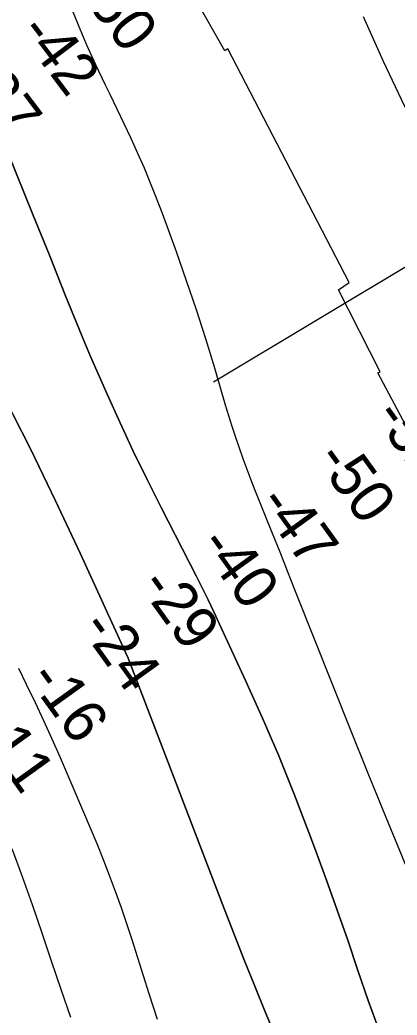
# Model space of a CAD drawing. Extents: x 3245246 to 3283090, y 806824 to 832173.
# Drawn here: x 3271110 to 3271632, y 816086 to 817463 of the extents above; entities that cross this region are included whole.
import ezdxf

# ---------------------------------------------------------------- set-up
doc = ezdxf.new("R2010")
doc.units = 0
for name, color, linetype in [('V-RIVR-RANG', 7, 'Continuous'), ('V-ROAD-CNTR', 7, 'Continuous'), ('V-RRAP-RVMT', 7, 'Continuous'), ('V-TOPO-DPTH', 7, 'Continuous'), ('V-TOPO-MAJR', 7, 'Continuous'), ('V-TOPO-MINR', 7, 'Continuous')]:
    doc.layers.add(name, color=color, linetype=linetype)

msp = doc.modelspace()

# ---------------------------------------------------------------- linework, layer by layer
at = {"layer": 'V-RIVR-RANG'}
msp.add_line((3272046.9, 817363.5), (3271378.2, 816961.9), dxfattribs=at)
at = {"layer": 'V-ROAD-CNTR'}
msp.add_spline([(3265843.1, 823432.9), (3265859, 823417.1), (3265884.4, 823393.5), (3265921.6, 823385.9), (3265988.6, 823351.1), (3266047.2, 823332.3), (3266110.9, 823317.7), (3266174.6, 823302.5), (3266237.9, 823256.1), (3266319, 823213.7), (3266446.2, 823144), (3266598.2, 823070.2), (3266698.3, 823024.2), (3266809.8, 822977.5), (3266902.8, 822954.7), (3266981.5, 822929.4), (3267047, 822922.9), (3267126.7, 822927), (3267196.8, 822934.5), (3267240.8, 822931.2), (3267315.5, 822929), (3267389.5, 822902.9), (3267472.5, 822855.3), (3267548.2, 822799.1), (3267673.2, 822703.2), (3267729.5, 822659.2), (3267800.8, 822580), (3267841.6, 822514.8), (3267890.4, 822443.6), (3267961.5, 822390.3), (3268026.2, 822347.9), (3268097.5, 822313.7), (3268226.8, 822221.5), (3268328.9, 822136.2), (3268438, 822030.2), (3268539.6, 821913.7), (3268611.4, 821855), (3268669.7, 821833), (3268741.6, 821835.2), (3268781, 821862.3), (3268824.2, 821916.6), (3268873.1, 822006.3), (3268932.5, 822098.1), (3268972.1, 822145.5), (3269019.4, 822162), (3269056, 822158.3), (3269086.7, 822138.7), (3269215.7, 821995.6), (3269467.1, 821682.5), (3269665, 821425.3), (3269890.2, 821132.3), (3269935.6, 821060.8), (3269937.8, 820947), (3269911.9, 820878.4), (3269882.4, 820803.4), (3269850.4, 820754.7), (3269820.8, 820702.9), (3269847.5, 820661.4), (3269995.3, 820504.9), (3270135.1, 820342.3), (3270215.8, 820249.2), (3270280.9, 820161.5), (3270409.8, 819983.2), (3270585.2, 819734.7), (3270723.1, 819531.2), (3270847.8, 819342.2), (3270941.2, 819194.9), (3271024.2, 819065), (3271103.7, 818956), (3271217.9, 818809.2), (3271322.1, 818665), (3271450.9, 818481.1), (3271547.8, 818329.9), (3271656.2, 818159), (3271778.9, 817965.4), (3271939, 817707.5), (3272036.6, 817466.5), (3272126.7, 817285.3), (3272211.9, 817051.1), (3272318, 816867.5), (3272429.4, 816683.2), (3272508.6, 816556.2), (3272571.6, 816398.7), (3272670.4, 816197), (3272779.9, 816022.9), (3272872.1, 815803.2), (3272964.7, 815556.6)], degree=3, dxfattribs=at)
at = {"layer": 'V-RRAP-RVMT'}
for p, q in [((3271394.1, 817420.2), (3271326, 817540.2)), ((3271394.1, 817420.2), (3271326, 817540.2)), ((3271398.2, 817423.2), (3271394.1, 817420.2)), ((3271398.2, 817423.2), (3271394.1, 817420.2)), ((3271566, 817099.9), (3271398.2, 817423.2)), ((3271566, 817099.9), (3271398.2, 817423.2)), ((3271551.2, 817089.5), (3271566, 817099.9)), ((3271551.2, 817089.5), (3271566, 817099.9)), ((3271608.5, 816976.4), (3271551.2, 817089.5)), ((3271608.5, 816976.4), (3271551.2, 817089.5)), ((3271605.5, 816975), (3271608.5, 816976.4)), ((3271605.5, 816975), (3271608.5, 816976.4)), ((3271730.4, 816739), (3271605.5, 816975)), ((3271730.4, 816739), (3271605.5, 816975))]:
    msp.add_line(p, q, dxfattribs=at)
at = {"layer": 'V-TOPO-DPTH'}
for points in [[(3271082.7, 817305.8), (3271128.5, 817194), (3271139.9, 817165.9), (3271151.3, 817137.8), (3271162.5, 817109.6), (3271173.7, 817081.4), (3271185, 817053.2), (3271196.5, 817025.1), (3271208.3, 816997.2), (3271220.5, 816969.4), (3271231.1, 816945.4), (3271249, 816905.8), (3271267.3, 816866.5), (3271286.3, 816827.4), (3271305.8, 816788.5), (3271354, 816694), (3271362.4, 816677.4), (3271370.6, 816660.7), (3271378.7, 816643.9), (3271386.6, 816627), (3271422.5, 816549.2), (3271445.9, 816497.1), (3271468.4, 816444.7), (3271489.7, 816391.8), (3271510.2, 816338.5), (3271519.2, 816314.1), (3271534.4, 816272.7), (3271549.3, 816231.2), (3271563.8, 816189.5), (3271578, 816147.8), (3271592.3, 816106.1), (3271607.1, 816064.6)], [(3271607.1, 816064.6), (3271592.3, 816106.1), (3271578, 816147.8), (3271563.8, 816189.5), (3271549.3, 816231.2), (3271534.4, 816272.7), (3271519.2, 816314.1), (3271510.2, 816338.5), (3271489.7, 816391.8), (3271468.4, 816444.7), (3271445.9, 816497.1), (3271422.5, 816549.2), (3271386.6, 816627), (3271378.7, 816643.9), (3271370.6, 816660.7), (3271362.4, 816677.4), (3271354, 816694), (3271305.8, 816788.5), (3271286.3, 816827.4), (3271267.3, 816866.5), (3271249, 816905.8), (3271231.1, 816945.4), (3271220.5, 816969.4), (3271208.3, 816997.2), (3271196.5, 817025.1), (3271185, 817053.2), (3271173.7, 817081.4), (3271162.5, 817109.6), (3271151.3, 817137.8), (3271139.9, 817165.9), (3271128.5, 817194), (3271082.7, 817305.8)], [(3271464.3, 816055.4), (3271449.6, 816090.5), (3271435.3, 816125.8), (3271421.2, 816161.2), (3271407.3, 816196.7), (3271393.5, 816232.2), (3271260.1, 816580), (3271193.6, 816725.4), (3271159.7, 816797.8), (3271124.9, 816869.7), (3271088.6, 816941)], [(3271464.3, 816055.4), (3271449.6, 816090.5), (3271435.3, 816125.8), (3271421.2, 816161.2), (3271407.3, 816196.7), (3271393.5, 816232.2), (3271260.1, 816580), (3271193.6, 816725.4), (3271159.7, 816797.8), (3271124.9, 816869.7), (3271088.6, 816941)], [(3271108.3, 816566), (3271119.2, 816544), (3271131.4, 816518.8), (3271143.3, 816493.6), (3271154.8, 816468.2), (3271166, 816442.6), (3271198.5, 816366.8), (3271207.7, 816345.1), (3271216.7, 816323.3), (3271225.4, 816301.4), (3271234, 816279.4), (3271242.3, 816257.3), (3271250.3, 816235.1), (3271257.9, 816212.8), (3271265.2, 816190.4), (3271288.8, 816116), (3271300.1, 816080.3)], [(3271108.3, 816566), (3271119.2, 816544), (3271131.4, 816518.8), (3271143.3, 816493.6), (3271154.8, 816468.2), (3271166, 816442.6), (3271198.5, 816366.8), (3271207.7, 816345.1), (3271216.7, 816323.3), (3271225.4, 816301.4), (3271234, 816279.4), (3271242.3, 816257.3), (3271250.3, 816235.1), (3271257.9, 816212.8), (3271265.2, 816190.4), (3271288.8, 816116), (3271300.1, 816080.3)]]:
    msp.add_lwpolyline(points, dxfattribs=at)
at = {"layer": 'V-TOPO-MAJR'}
for points in [[(3271179.3, 817484.3), (3271190.8, 817456.4), (3271202.7, 817428.7), (3271215.2, 817401.3), (3271228.1, 817374.1), (3271234.9, 817360.3), (3271244.6, 817340.1), (3271254.3, 817319.8), (3271263.7, 817299.5), (3271273.1, 817279), (3271282.1, 817258.4), (3271290.8, 817237.7), (3271299, 817216.9), (3271307, 817195.9), (3271326.5, 817142.5), (3271340.6, 817102.6), (3271354.3, 817062.6), (3271367.1, 817022.3), (3271379.4, 816981.8), (3271394.4, 816930.7), (3271398.9, 816915.7), (3271403.6, 816900.8), (3271408.5, 816885.9), (3271413.5, 816871), (3271418.8, 816856.3), (3271424.2, 816841.6), (3271429.8, 816826.9), (3271435.5, 816812.3), (3271448.9, 816779), (3271459.4, 816753), (3271469.8, 816726.9), (3271480.1, 816700.9), (3271490.4, 816674.8), (3271518.3, 816604.3), (3271542.6, 816543), (3271567.1, 816481.8), (3271591.8, 816420.7), (3271616.7, 816359.7), (3271667.2, 816236.9)], [(3272349.8, 816048.4), (3272324.8, 816097.2), (3272287.7, 816168.9), (3272281.1, 816181.7), (3272274.4, 816194.5), (3272267.7, 816207.2), (3272260.9, 816219.9), (3271962.7, 816773.9), (3271942.7, 816810.6), (3271922.6, 816847.2), (3271902.1, 816883.6), (3271881.3, 816919.9), (3271860.4, 816956.1), (3271839.6, 816992.3), (3271818.8, 817028.5), (3271798, 817064.7), (3271706.2, 817224.8), (3271673.5, 817284.2), (3271642.2, 817344.4), (3271613.2, 817405.6), (3271585.6, 817467.6)]]:
    msp.add_lwpolyline(points, dxfattribs=at)
at = {"layer": 'V-TOPO-MINR'}
for points in [[(3271082.7, 817305.8), (3271128.5, 817194), (3271139.9, 817165.9), (3271151.3, 817137.8), (3271162.5, 817109.6), (3271173.7, 817081.4), (3271185, 817053.2), (3271196.5, 817025.1), (3271208.3, 816997.2), (3271220.5, 816969.4), (3271231.1, 816945.4), (3271249, 816905.8), (3271267.3, 816866.5), (3271286.3, 816827.4), (3271305.8, 816788.5), (3271354, 816694), (3271362.4, 816677.4), (3271370.6, 816660.7), (3271378.7, 816643.9), (3271386.6, 816627), (3271422.5, 816549.2), (3271445.9, 816497.1), (3271468.4, 816444.7), (3271489.7, 816391.8), (3271510.2, 816338.5), (3271519.2, 816314.1), (3271534.4, 816272.7), (3271549.3, 816231.2), (3271563.8, 816189.5), (3271578, 816147.8), (3271592.3, 816106.1), (3271607.1, 816064.6)], [(3271088.6, 816941), (3271124.9, 816869.7), (3271159.7, 816797.8), (3271193.6, 816725.4), (3271260.1, 816580), (3271393.5, 816232.2), (3271407.3, 816196.7), (3271421.2, 816161.2), (3271435.3, 816125.8), (3271449.6, 816090.5), (3271464.3, 816055.4)], [(3271108.3, 816566), (3271119.2, 816544), (3271131.4, 816518.8), (3271143.3, 816493.6), (3271154.8, 816468.2), (3271166, 816442.6), (3271198.5, 816366.8), (3271207.7, 816345.1), (3271216.7, 816323.3), (3271225.4, 816301.4), (3271234, 816279.4), (3271242.3, 816257.3), (3271250.3, 816235.1), (3271257.9, 816212.8), (3271265.2, 816190.4), (3271288.8, 816116), (3271300.1, 816080.3)], [(3271099.4, 816316.5), (3271113.4, 816277.7), (3271127.2, 816238.9), (3271140.6, 816199.9), (3271153.8, 816160.9), (3271167, 816121.8), (3271180.3, 816082.9)]]:
    msp.add_lwpolyline(points, dxfattribs=at)

# ---------------------------------------------------------------- texts
at = {"layer": 'V-RIVR-RANG'}
for s, rotation, p in [('-50', 307.0349, (3271187.2, 817506.7)), ('-42', 307.0349, (3271107.4, 817446.4)), ('-37', 307.0349, (3271026.9, 817387.1)), ('-52', 305.7778, (3271598.1, 816914.9)), ('-50', 305.7778, (3271517.8, 816855.3)), ('-47', 305.7778, (3271438.1, 816794.9)), ('-40', 305.7778, (3271356.4, 816737.1)), ('-29', 305.7778, (3271274.1, 816680.4)), ('-24', 305.7778, (3271192.8, 816622.1)), ('-16', 305.7778, (3271120.3, 816551.7)), ('-11', 305.7778, (3271046.3, 816483.2))]:
    msp.add_text(s, height=60, rotation=rotation, dxfattribs=at).set_placement(p)

doc.saveas('drawing.dxf')
